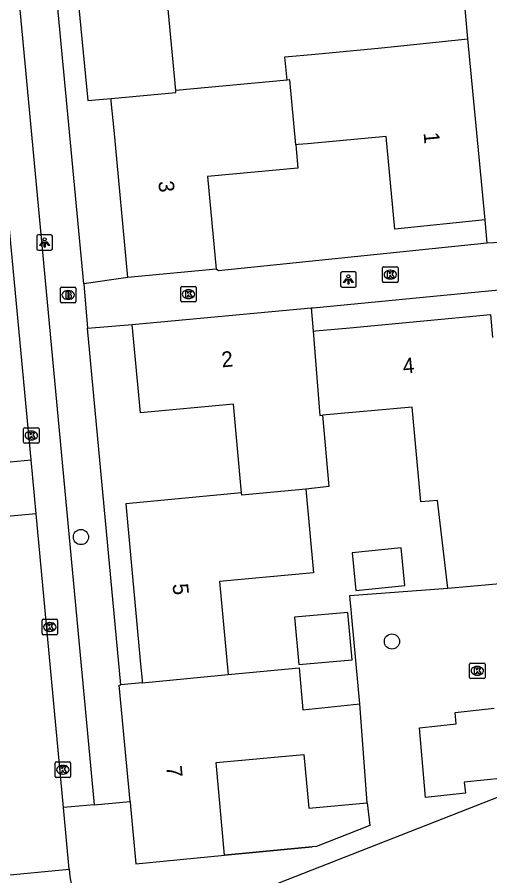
# Model space of a CAD drawing. Extents: x 157793 to 159380, y 380882 to 382313.
# Drawn here: x 158373.3 to 158403.7, y 381176.2 to 381231.4 of the extents above; entities that cross this region are included whole.
import ezdxf

# ---------------------------------------------------------------- set-up
doc = ezdxf.new("R2010")
doc.units = 0
for name, color, linetype in [('IMGEO_Boom', 7, 'Continuous'), ('IMGEO_Brandkraan', 7, 'Continuous'), ('IMGEO_Kolk', 7, 'Continuous'), ('IMGEO_Lichtpunt', 7, 'Continuous'), ('IMGEO_Muur', 7, 'Continuous'), ('IMGEO_Pand', 7, 'Continuous'), ('IMGEO_Pand_nummerreeks', 7, 'Continuous'), ('IMGEO_Rijbaan_lokaal_open', 7, 'Continuous'), ('IMGEO_Voetpad_open', 7, 'Continuous')]:
    doc.layers.add(name, color=color, linetype=linetype)

msp = doc.modelspace()

# ---------------------------------------------------------------- linework, layer by layer
at = {"layer": 'IMGEO_Boom'}
for centre in [(158377.447, 381197.989), (158397.445, 381191.276)]:
    msp.add_circle(centre, 0.489, dxfattribs=at)
at = {"layer": 'IMGEO_Brandkraan'}
for p, q in [((158376.124, 381213.119), (158376.124, 381213.971)), ((158376.199, 381214.045), (158377.051, 381214.045)), ((158376.612, 381213.825), (158376.637, 381213.825)), ((158377.125, 381213.971), (158377.125, 381213.119)), ((158377.051, 381213.045), (158376.199, 381213.045)), ((158376.635, 381213.265), (158376.61, 381213.265))]:
    msp.add_line(p, q, dxfattribs=at)
for points in [[(158376.124, 381213.119), (158376.124, 381213.971)], [(158376.199, 381214.045), (158377.051, 381214.045)], [(158376.472, 381213.745), (158376.472, 381213.345), (158376.685, 381213.345)], [(158376.703, 381213.745), (158376.472, 381213.745)], [(158376.651, 381213.664), (158376.597, 381213.664), (158376.597, 381213.588)], [(158376.597, 381213.588), (158376.65, 381213.588)], [(158377.125, 381213.971), (158377.125, 381213.119)], [(158377.051, 381213.045), (158376.199, 381213.045)], [(158376.659, 381213.512), (158376.597, 381213.512), (158376.597, 381213.431)], [(158376.597, 381213.431), (158376.659, 381213.431)]]:
    msp.add_lwpolyline(points, dxfattribs=at)
for centre, radius, start, end in [((158376.201, 381213.969), 0.0765, 91.552, 178.448), ((158376.201, 381213.969), 0.0765, 91.552, 178.448), ((158376.652, 381213.626), 0.0379, 267.8285, 90.9355), ((158376.707, 381213.6), 0.145, 59.4692, 91.5367), ((158376.732, 381213.647), 0.0922, 285.5137, 58.1501), ((158376.737, 381213.455), 0.105, 301.3115, 78.989), ((158377.049, 381213.969), 0.0765, 1.552, 88.448), ((158377.049, 381213.969), 0.0765, 1.552, 88.448), ((158376.201, 381213.121), 0.0765, 181.552, 268.448), ((158376.201, 381213.121), 0.0765, 181.552, 268.448), ((158376.66, 381213.471), 0.0404, 269.8759, 90.5077), ((158376.691, 381213.596), 0.251, 268.6676, 293.5347), ((158377.049, 381213.121), 0.0765, 271.552, 358.448), ((158377.049, 381213.121), 0.0765, 271.552, 358.448)]:
    msp.add_arc(centre, radius, start, end, dxfattribs=at)
for centre, major_axis, ratio, start_param, end_param in [((158376.611, 381213.545), (-0.387, 0.002), 0.722429, 4.712389, 7.853982), ((158376.636, 381213.545), (-0.39, 0.002), 0.717154, 1.570796, 4.712389)]:
    msp.add_ellipse(centre, major_axis=major_axis, ratio=ratio, start_param=start_param, end_param=end_param, dxfattribs=at)
at = {"layer": 'IMGEO_Kolk'}
for p, q in [((158396.837, 381214.428), (158396.837, 381215.28)), ((158396.912, 381215.354), (158397.764, 381215.354)), ((158397.838, 381215.28), (158397.838, 381214.428)), ((158397.325, 381215.134), (158397.35, 381215.134)), ((158383.94, 381214.094), (158384.792, 381214.094)), ((158397.764, 381214.354), (158396.912, 381214.354)), ((158397.348, 381214.574), (158397.323, 381214.574)), ((158383.865, 381213.168), (158383.865, 381214.02)), ((158384.353, 381213.874), (158384.378, 381213.874)), ((158384.866, 381214.02), (158384.866, 381213.168)), ((158384.792, 381213.094), (158383.94, 381213.094)), ((158384.376, 381213.314), (158384.351, 381213.314)), ((158373.757, 381204.088), (158373.757, 381204.94)), ((158373.832, 381205.014), (158374.684, 381205.014)), ((158374.245, 381204.794), (158374.27, 381204.794)), ((158374.758, 381204.94), (158374.758, 381204.088)), ((158374.268, 381204.234), (158374.243, 381204.234)), ((158374.684, 381204.014), (158373.832, 381204.014)), ((158374.944, 381191.781), (158374.944, 381192.633)), ((158375.019, 381192.707), (158375.871, 381192.707)), ((158375.945, 381192.633), (158375.945, 381191.781)), ((158375.432, 381192.487), (158375.457, 381192.487)), ((158375.871, 381191.707), (158375.019, 381191.707)), ((158375.455, 381191.927), (158375.43, 381191.927)), ((158402.432, 381188.965), (158402.432, 381189.817)), ((158402.507, 381189.891), (158403.359, 381189.891)), ((158403.433, 381189.817), (158403.433, 381188.965)), ((158402.92, 381189.671), (158402.945, 381189.671)), ((158403.359, 381188.891), (158402.507, 381188.891)), ((158402.943, 381189.111), (158402.918, 381189.111)), ((158375.782, 381182.611), (158375.782, 381183.463)), ((158375.857, 381183.537), (158376.709, 381183.537)), ((158376.27, 381183.317), (158376.295, 381183.317)), ((158376.783, 381183.463), (158376.783, 381182.611)), ((158376.293, 381182.757), (158376.268, 381182.757)), ((158376.709, 381182.537), (158375.857, 381182.537))]:
    msp.add_line(p, q, dxfattribs=at)
for points in [[(158396.837, 381214.428), (158396.837, 381215.28)], [(158396.912, 381215.354), (158397.764, 381215.354)], [(158397.838, 381215.28), (158397.838, 381214.428)], [(158397.158, 381215.054), (158397.281, 381215.054), (158397.281, 381214.903), (158397.411, 381215.054), (158397.575, 381215.054), (158397.429, 381214.903), (158397.582, 381214.654), (158397.43, 381214.654), (158397.345, 381214.818), (158397.281, 381214.751), (158397.281, 381214.654), (158397.158, 381214.654), (158397.158, 381215.054)], [(158383.94, 381214.094), (158384.792, 381214.094)], [(158397.764, 381214.354), (158396.912, 381214.354)], [(158383.865, 381213.168), (158383.865, 381214.02)], [(158384.186, 381213.794), (158384.309, 381213.794), (158384.309, 381213.643), (158384.439, 381213.794), (158384.603, 381213.794), (158384.457, 381213.643), (158384.61, 381213.394), (158384.458, 381213.394), (158384.373, 381213.558), (158384.309, 381213.491), (158384.309, 381213.394), (158384.186, 381213.394), (158384.186, 381213.794)], [(158384.866, 381214.02), (158384.866, 381213.168)], [(158384.792, 381213.094), (158383.94, 381213.094)], [(158373.757, 381204.088), (158373.757, 381204.94)], [(158373.832, 381205.014), (158374.684, 381205.014)], [(158374.078, 381204.714), (158374.201, 381204.714), (158374.201, 381204.563), (158374.331, 381204.714), (158374.495, 381204.714), (158374.349, 381204.563), (158374.502, 381204.314), (158374.35, 381204.314), (158374.265, 381204.478), (158374.201, 381204.411), (158374.201, 381204.314), (158374.078, 381204.314), (158374.078, 381204.714)], [(158374.758, 381204.94), (158374.758, 381204.088)], [(158374.684, 381204.014), (158373.832, 381204.014)], [(158374.944, 381191.781), (158374.944, 381192.633)], [(158375.019, 381192.707), (158375.871, 381192.707)], [(158375.945, 381192.633), (158375.945, 381191.781)], [(158375.265, 381192.407), (158375.388, 381192.407), (158375.388, 381192.256), (158375.518, 381192.407), (158375.682, 381192.407), (158375.536, 381192.256), (158375.689, 381192.007), (158375.537, 381192.007), (158375.452, 381192.171), (158375.388, 381192.104), (158375.388, 381192.007), (158375.265, 381192.007), (158375.265, 381192.407)], [(158375.871, 381191.707), (158375.019, 381191.707)], [(158402.432, 381188.965), (158402.432, 381189.817)], [(158402.507, 381189.891), (158403.359, 381189.891)], [(158403.433, 381189.817), (158403.433, 381188.965)], [(158402.753, 381189.591), (158402.876, 381189.591), (158402.876, 381189.44), (158403.006, 381189.591), (158403.17, 381189.591), (158403.024, 381189.44), (158403.177, 381189.191), (158403.025, 381189.191), (158402.94, 381189.355), (158402.876, 381189.288), (158402.876, 381189.191), (158402.753, 381189.191), (158402.753, 381189.591)], [(158403.359, 381188.891), (158402.507, 381188.891)], [(158375.782, 381182.611), (158375.782, 381183.463)], [(158375.857, 381183.537), (158376.709, 381183.537)], [(158376.103, 381183.237), (158376.226, 381183.237), (158376.226, 381183.086), (158376.356, 381183.237), (158376.52, 381183.237), (158376.374, 381183.086), (158376.527, 381182.837), (158376.375, 381182.837), (158376.29, 381183.001), (158376.226, 381182.934), (158376.226, 381182.837), (158376.103, 381182.837), (158376.103, 381183.237)], [(158376.783, 381183.463), (158376.783, 381182.611)], [(158376.709, 381182.537), (158375.857, 381182.537)]]:
    msp.add_lwpolyline(points, dxfattribs=at)
for centre, start, end in [((158396.914, 381215.278), 91.552, 178.448), ((158396.914, 381215.278), 91.552, 178.448), ((158397.762, 381215.278), 1.552, 88.448), ((158397.762, 381215.278), 1.552, 88.448), ((158383.942, 381214.018), 91.552, 178.448), ((158383.942, 381214.018), 91.552, 178.448), ((158384.79, 381214.018), 1.552, 88.448), ((158384.79, 381214.018), 1.552, 88.448), ((158396.914, 381214.43), 181.552, 268.448), ((158396.914, 381214.43), 181.552, 268.448), ((158397.762, 381214.43), 271.552, 358.448), ((158397.762, 381214.43), 271.552, 358.448), ((158383.942, 381213.17), 181.552, 268.448), ((158383.942, 381213.17), 181.552, 268.448), ((158384.79, 381213.17), 271.552, 358.448), ((158384.79, 381213.17), 271.552, 358.448), ((158373.834, 381204.938), 91.552, 178.448), ((158373.834, 381204.938), 91.552, 178.448), ((158374.682, 381204.938), 1.552, 88.448), ((158374.682, 381204.938), 1.552, 88.448), ((158373.834, 381204.09), 181.552, 268.448), ((158373.834, 381204.09), 181.552, 268.448), ((158374.682, 381204.09), 271.552, 358.448), ((158374.682, 381204.09), 271.552, 358.448), ((158375.021, 381192.631), 91.552, 178.448), ((158375.021, 381192.631), 91.552, 178.448), ((158375.869, 381192.631), 1.552, 88.448), ((158375.869, 381192.631), 1.552, 88.448), ((158375.021, 381191.783), 181.552, 268.448), ((158375.021, 381191.783), 181.552, 268.448), ((158375.869, 381191.783), 271.552, 358.448), ((158375.869, 381191.783), 271.552, 358.448), ((158402.509, 381189.815), 91.552, 178.448), ((158402.509, 381189.815), 91.552, 178.448), ((158403.357, 381189.815), 1.552, 88.448), ((158403.357, 381189.815), 1.552, 88.448), ((158402.509, 381188.967), 181.552, 268.448), ((158402.509, 381188.967), 181.552, 268.448), ((158403.357, 381188.967), 271.552, 358.448), ((158403.357, 381188.967), 271.552, 358.448), ((158375.859, 381183.461), 91.552, 178.448), ((158375.859, 381183.461), 91.552, 178.448), ((158376.707, 381183.461), 1.552, 88.448), ((158376.707, 381183.461), 1.552, 88.448), ((158375.859, 381182.613), 181.552, 268.448), ((158375.859, 381182.613), 181.552, 268.448), ((158376.707, 381182.613), 271.552, 358.448), ((158376.707, 381182.613), 271.552, 358.448)]:
    msp.add_arc(centre, 0.0765, start, end, dxfattribs=at)
for centre, major_axis, ratio, start_param, end_param in [((158397.324, 381214.854), (-0.387, 0.002), 0.722429, 4.712389, 7.853982), ((158397.349, 381214.854), (-0.39, 0.002), 0.717154, 1.570796, 4.712389), ((158384.352, 381213.594), (-0.387, 0.002), 0.722429, 4.712389, 7.853982), ((158384.377, 381213.594), (-0.39, 0.002), 0.717154, 1.570796, 4.712389), ((158374.244, 381204.514), (-0.387, 0.002), 0.722429, 4.712389, 7.853982), ((158374.269, 381204.514), (-0.39, 0.002), 0.717154, 1.570796, 4.712389), ((158375.431, 381192.207), (-0.387, 0.002), 0.722429, 4.712389, 7.853982), ((158375.456, 381192.207), (-0.39, 0.002), 0.717154, 1.570796, 4.712389), ((158402.919, 381189.391), (-0.387, 0.002), 0.722429, 4.712389, 7.853982), ((158402.944, 381189.391), (-0.39, 0.002), 0.717154, 1.570796, 4.712389), ((158376.269, 381183.037), (-0.387, 0.002), 0.722429, 4.712389, 7.853982), ((158376.294, 381183.037), (-0.39, 0.002), 0.717154, 1.570796, 4.712389)]:
    msp.add_ellipse(centre, major_axis=major_axis, ratio=ratio, start_param=start_param, end_param=end_param, dxfattribs=at)
at = {"layer": 'IMGEO_Lichtpunt'}
for p, q in [((158375.516, 381217.416), (158374.708, 381217.416)), ((158375.516, 381217.416), (158374.708, 381217.416)), ((158374.614, 381217.321), (158374.614, 381216.514)), ((158374.614, 381217.321), (158374.614, 381216.514)), ((158375.61, 381216.514), (158375.61, 381217.321)), ((158375.61, 381216.514), (158375.61, 381217.321)), ((158374.708, 381216.42), (158375.516, 381216.42)), ((158374.708, 381216.42), (158375.516, 381216.42)), ((158394.147, 381214.943), (158394.147, 381214.136)), ((158394.147, 381214.943), (158394.147, 381214.136)), ((158395.049, 381215.038), (158394.241, 381215.038)), ((158395.049, 381215.038), (158394.241, 381215.038)), ((158395.143, 381214.136), (158395.143, 381214.943)), ((158395.143, 381214.136), (158395.143, 381214.943)), ((158394.241, 381214.042), (158395.049, 381214.042)), ((158394.241, 381214.042), (158395.049, 381214.042))]:
    msp.add_line(p, q, dxfattribs=at)
for points in [[(158374.988, 381216.985), (158375.027, 381216.957), (158374.839, 381216.695), (158374.801, 381216.722), (158374.988, 381216.985)], [(158375.09, 381216.937), (158375.137, 381216.937), (158375.137, 381216.615), (158375.09, 381216.615), (158375.09, 381216.937)], [(158375.2, 381216.957), (158375.238, 381216.984), (158375.425, 381216.722), (158375.386, 381216.694), (158375.2, 381216.957)], [(158394.521, 381214.607), (158394.56, 381214.579), (158394.372, 381214.317), (158394.334, 381214.344), (158394.521, 381214.607)], [(158394.623, 381214.559), (158394.67, 381214.559), (158394.67, 381214.237), (158394.623, 381214.237), (158394.623, 381214.559)], [(158394.733, 381214.579), (158394.771, 381214.606), (158394.958, 381214.344), (158394.919, 381214.316), (158394.733, 381214.579)]]:
    msp.add_lwpolyline(points, dxfattribs=at)
for centre in [(158375.113, 381217.119), (158394.646, 381214.741)]:
    msp.add_circle(centre, 0.0994, dxfattribs=at)
for centre, start, end in [((158374.708, 381217.321), 90, 180), ((158374.708, 381217.321), 90, 180), ((158375.516, 381217.321), 0, 90), ((158375.516, 381217.321), 0, 90), ((158374.708, 381216.514), 180, 270), ((158374.708, 381216.514), 180, 270), ((158375.516, 381216.514), 270, 0), ((158375.516, 381216.514), 270, 360), ((158394.241, 381214.943), 90, 180), ((158394.241, 381214.943), 90, 180), ((158395.049, 381214.943), 0, 90), ((158395.049, 381214.943), 0, 90), ((158394.241, 381214.136), 180, 270), ((158394.241, 381214.136), 180, 270), ((158395.049, 381214.136), 270, 0), ((158395.049, 381214.136), 270, 360)]:
    msp.add_arc(centre, 0.0946, start, end, dxfattribs=at)
at = {"layer": 'IMGEO_Muur'}
for points in [[(158394.729, 381194.24), (158401.032, 381194.714)], [(158386.683, 381177.552), (158392.325, 381178.074)]]:
    msp.add_lwpolyline(points, dxfattribs=at)
at = {"layer": 'IMGEO_Pand'}
for points in [[(158383.543, 381226.677), (158383.01, 381232.352), (158388.984, 381232.914), (158388.582, 381237.189), (158388.48, 381238.281), (158388.467, 381238.425)], [(158381.271, 381237.926), (158376.781, 381237.514), (158377.888, 381226.031), (158379.381, 381226.167)], [(158390.701, 381227.35), (158390.56, 381228.843), (158392.511, 381229.026), (158396.772, 381229.427), (158402.322, 381229.995)], [(158403.446, 381218.363), (158402.322, 381229.995)], [(158390.701, 381227.35), (158383.543, 381226.677)], [(158391.263, 381223.189), (158390.876, 381227.366), (158390.701, 381227.35)], [(158379.381, 381226.167), (158383.555, 381226.549), (158383.543, 381226.677)], [(158380.47, 381214.66), (158379.573, 381224.131), (158379.397, 381225.995), (158379.381, 381226.167)], [(158403.446, 381218.363), (158397.636, 381217.766), (158397.081, 381223.729), (158392.024, 381223.26), (158391.414, 381223.203), (158391.263, 381223.189)], [(158391.263, 381223.189), (158391.401, 381221.697), (158385.588, 381221.157), (158386.141, 381215.192)], [(158386.141, 381215.192), (158380.47, 381214.66)], [(158380.748, 381211.65), (158392.251, 381212.713)], [(158392.251, 381212.713), (158392.373, 381211.219)], [(158392.373, 381211.219), (158392.521, 381211.233), (158394.742, 381211.443), (158403.775, 381212.297), (158403.911, 381210.806)], [(158387.776, 381200.821), (158387.249, 381206.526), (158381.273, 381205.974), (158380.748, 381211.65)], [(158392.373, 381211.219), (158392.815, 381205.798), (158392.974, 381205.813)], [(158401.032, 381194.714), (158400.384, 381200.343), (158399.303, 381200.244), (158398.745, 381206.341), (158392.974, 381205.813)], [(158392.974, 381205.813), (158393.394, 381201.237), (158391.899, 381201.069)], [(158391.899, 381201.069), (158392.393, 381195.684), (158386.359, 381195.132), (158386.803, 381190.293), (158386.887, 381189.372), (158386.907, 381189.154)], [(158391.899, 381201.069), (158387.789, 381200.685), (158387.776, 381200.821)], [(158387.776, 381200.821), (158380.327, 381200.133), (158381.279, 381189.83), (158381.376, 381188.781), (158381.391, 381188.624)], [(158394.88, 381196.979), (158395.126, 381194.546), (158398.282, 381194.866), (158398.036, 381197.298), (158394.88, 381196.979)], [(158401.032, 381194.714), (158405.349, 381195.098), (158405.19, 381196.824)], [(158391.176, 381192.83), (158391.454, 381189.791), (158394.889, 381190.106), (158394.611, 381193.144), (158391.176, 381192.83)], [(158386.907, 381189.154), (158391.472, 381189.593), (158391.72, 381186.885), (158395.388, 381187.272)], [(158381.391, 381188.624), (158386.907, 381189.154)], [(158380.608, 381180.992), (158379.898, 381188.48), (158380.011, 381188.491)], [(158381.391, 381188.624), (158380.011, 381188.491)], [(158395.858, 381180.914), (158395.388, 381187.272)], [(158386.683, 381177.552), (158386.141, 381183.5), (158391.783, 381184.014), (158392.097, 381180.57), (158395.858, 381180.914)], [(158380.608, 381180.992), (158380.637, 381180.689), (158380.987, 381176.99), (158386.683, 381177.552)]]:
    msp.add_lwpolyline(points, dxfattribs=at)
at = {"layer": 'IMGEO_Rijbaan_lokaal_open'}
for points in [[(158374.236, 381202.94), (158369.602, 381252.222)], [(158369.269, 381202.486), (158374.236, 381202.94)], [(158374.576, 381199.487), (158374.236, 381202.94)], [(158374.576, 381199.487), (158369.608, 381199.034)], [(158376.334, 381180.604), (158374.576, 381199.487)], [(158423.41, 381188.772), (158381.676, 381172.428)], [(158376.7, 381176.638), (158376.334, 381180.604)], [(158372.191, 381176.222), (158376.7, 381176.638)]]:
    msp.add_lwpolyline(points, dxfattribs=at)
msp.add_arc((158381.035, 381176.717), 4.336, 181.0378, 278.4957, dxfattribs=at)
at = {"layer": 'IMGEO_Voetpad_open'}
for points in [[(158369.602, 381252.222), (158369.97, 381252.265), (158371.708, 381250.914), (158378.302, 381180.773)], [(158377.638, 381214.267), (158374.921, 381243.116)], [(158402.322, 381229.995), (158401.867, 381235.072), (158409.933, 381235.822), (158434.485, 381238.106), (158435.253, 381230.392)], [(158403.568, 381216.879), (158403.446, 381218.363)], [(158417.373, 381217.577), (158403.568, 381216.879)], [(158403.568, 381216.879), (158386.294, 381215.09), (158386.141, 381215.192)], [(158380.47, 381214.66), (158377.638, 381214.267)], [(158392.251, 381212.713), (158392.379, 381212.725), (158414.936, 381214.906)], [(158377.638, 381214.267), (158377.877, 381211.408)], [(158377.877, 381211.408), (158380.748, 381211.65)], [(158380.011, 381188.491), (158377.877, 381211.408)], [(158395.388, 381187.272), (158394.729, 381194.24), (158401.032, 381194.714)], [(158404.609, 381182.497), (158402.084, 381182.243), (158402.177, 381181.529), (158399.606, 381181.248), (158399.21, 381185.723), (158401.584, 381185.985), (158401.512, 381186.72), (158404.021, 381186.994)], [(158378.302, 381180.773), (158380.608, 381180.992)], [(158378.302, 381180.773), (158376.334, 381180.604)], [(158395.858, 381180.914), (158396.018, 381179.446), (158392.583, 381178.098), (158392.325, 381178.074), (158386.683, 381177.552)]]:
    msp.add_lwpolyline(points, dxfattribs=at)

# ---------------------------------------------------------------- texts
at = {"layer": 'IMGEO_Pand_nummerreeks'}
for s, rotation, p in [('1', 275.3741, (158399.475, 381223.969)), ('3', 275.4085, (158382.417, 381220.839)), ('2', 5.2769, (158386.525, 381208.89)), ('4', 5.403, (158398.183, 381208.474)), ('5', 275.2767, (158383.335, 381194.963)), ('7', 275.4142, (158382.926, 381183.247))]:
    msp.add_text(s, height=1, rotation=rotation, dxfattribs=at).set_placement(p)

doc.saveas('drawing.dxf')
